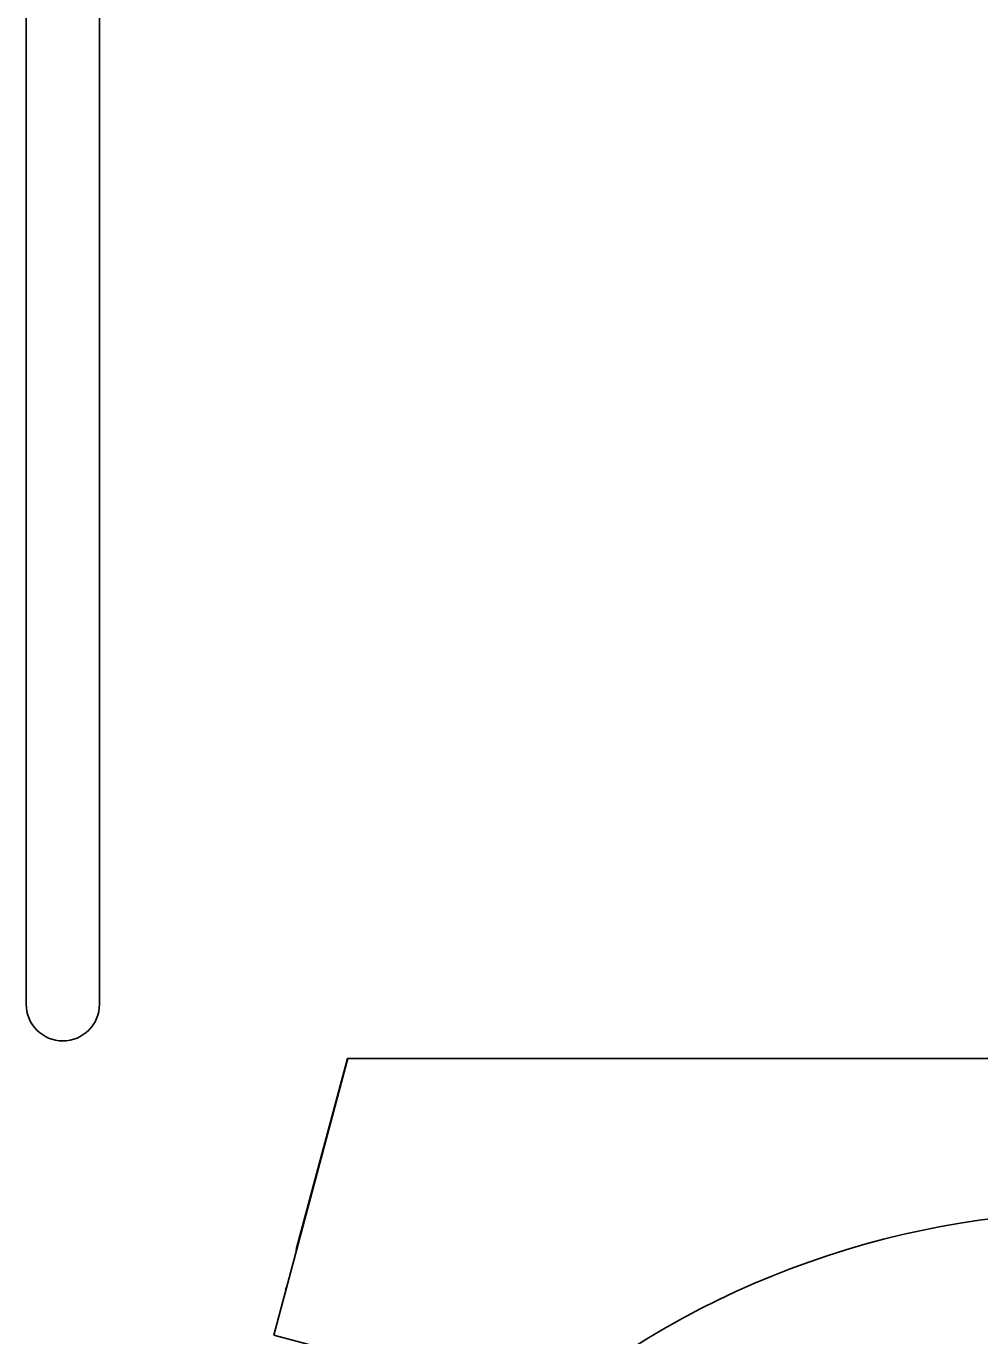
# Model space of a CAD drawing. Extents: x -264222 to -263592, y -1242345 to -1242048.
# Drawn here: x -263853.039 to -263852.388, y -1242086.983 to -1242086.089 of the extents above; entities that cross this region are included whole.
import ezdxf

# ---------------------------------------------------------------- set-up
doc = ezdxf.new("R2010")
doc.units = 0
doc.layers.add('KFA_2D_SITUACIA_DSP', color=7, linetype='Continuous')

msp = doc.modelspace()

# ---------------------------------------------------------------- linework, layer by layer
at = {"layer": 'KFA_2D_SITUACIA_DSP'}
for p, q in [((-263853.03885, -1242086.75643), (-263853.03885, -1242084.43728)), ((-263852.98885, -1242086.75643), (-263852.98885, -1242084.43728)), ((-263852.81937, -1242086.79343), (-263852.86992, -1242086.9821)), ((-263852.85431, -1242086.92281), (-263852.81964, -1242086.79343)), ((-263852.81964, -1242086.79343), (-263852.81937, -1242086.79343)), ((-263852.81937, -1242086.79343), (-263852.30521, -1242086.79343)), ((-263852.85456, -1242086.92475), (-263852.85454, -1242086.92424)), ((-263852.85454, -1242086.92424), (-263852.85431, -1242086.92281)), ((-263852.86193, -1242086.95126), (-263852.86142, -1242086.94991)), ((-263852.86142, -1242086.94991), (-263852.86118, -1242086.94946)), ((-263852.86992, -1242086.9821), (-263852.82386, -1242086.99444))]:
    msp.add_line(p, q, dxfattribs=at)
for centre, radius, start, end in [((-263853.01385, -1242086.75643), 0.025, 180, 0), ((-263852.30474, -1242087.49643), 0.5985, 55.15038, 304.84962)]:
    msp.add_arc(centre, radius, start, end, dxfattribs=at)

doc.saveas('drawing.dxf')
